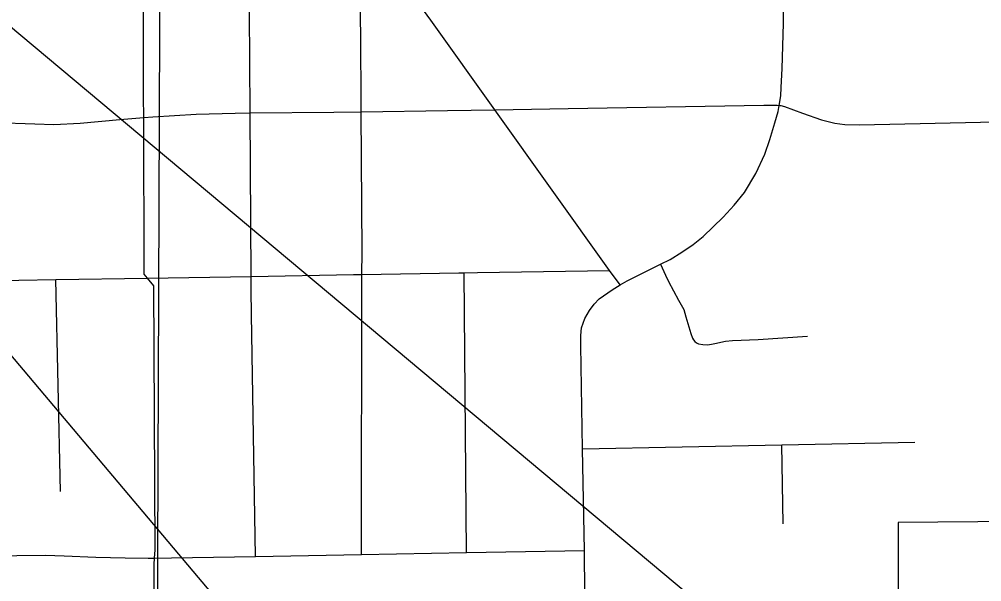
# Model space of a CAD drawing. Extents: x 0 to 34, y 0 to 22.
# Drawn here: x 6.418 to 7.041, y 16.746 to 17.11 of the extents above; entities that cross this region are included whole.
import ezdxf

# ---------------------------------------------------------------- set-up
doc = ezdxf.new("R2010")
doc.units = 0
for name, color, linetype in [('GM_X_City_Street', 7, 'Continuous'), ('GM_X_Corporation', 7, 'Continuous'), ('GM_X_County_Road', 7, 'Continuous'), ('GM_X_Section', 7, 'Continuous'), ('SH_Text', 7, 'Continuous')]:
    doc.layers.add(name, color=color, linetype=linetype)

msp = doc.modelspace()

# ---------------------------------------------------------------- linework, layer by layer
at = {"layer": 'GM_X_City_Street'}
for p, q in [((6.7072, 16.76481), (6.70586, 16.94576)), ((6.71441, 16.9459), (6.79992, 16.94732)), ((6.44455, 16.80433), (6.44154, 16.94141)), ((6.91215, 16.78332), (6.91145, 16.83451))]:
    msp.add_line(p, q, dxfattribs=at)
for points in [[(6.50575, 16.68343), (6.50528, 16.73918), (6.50512, 16.75702), (6.5054, 16.7612), (6.50575, 16.76652), (6.50514, 16.89608), (6.50494, 16.9374), (6.50084, 16.94239), (6.49877, 16.9449), (6.49839, 17.04626), (6.49834, 17.05958), (6.4982, 17.18149), (6.49822, 17.18665), (6.49846, 17.27312)], [(6.57067, 16.76235), (6.56819, 16.9189), (6.56794, 16.93456), (6.56789, 16.94349), (6.56727, 17.04918), (6.56649, 17.18062), (6.5663, 17.18812), (6.56407, 17.2744)], [(6.80665, 16.93791), (6.79992, 16.94732), (6.72564, 17.05126), (6.68429, 17.10911), (6.67482, 17.12213), (6.63893, 17.17148), (6.62598, 17.18929), (6.56407, 17.2744)], [(6.63881, 17.10572), (6.63851, 17.15627), (6.63813, 17.16378), (6.6381, 17.16578), (6.63823, 17.16778), (6.63893, 17.17148)], [(6.63931, 16.76358), (6.63965, 16.94467), (6.63968, 16.95919), (6.63915, 17.04995), (6.63882, 17.10385), (6.63881, 17.10572)], [(6.4026, 17.04294), (6.42803, 17.04219), (6.44017, 17.04161), (6.45723, 17.04263), (6.483, 17.04492), (6.49839, 17.04626), (6.50421, 17.04676), (6.53226, 17.04833), (6.55766, 17.04909), (6.56727, 17.04918), (6.62138, 17.04967), (6.63915, 17.04995), (6.69495, 17.05079), (6.72564, 17.05126), (6.77308, 17.05198), (6.89974, 17.05428), (6.90825, 17.0542), (6.90972, 17.05405), (6.91072, 17.05395), (6.91303, 17.05335), (6.92485, 17.04897), (6.93707, 17.04483), (6.94561, 17.0426), (6.95225, 17.0418), (6.96174, 17.04156), (7.01066, 17.04268), (7.1377, 17.04539)], [(6.83277, 16.9513), (6.83599, 16.94432), (6.83794, 16.94018), (6.84456, 16.92812), (6.84805, 16.9221), (6.84926, 16.91719), (6.85244, 16.9066), (6.85362, 16.90358), (6.85421, 16.9025), (6.85508, 16.90133), (6.85617, 16.90046), (6.85746, 16.89984), (6.86034, 16.89935), (6.8632, 16.89927), (6.86582, 16.89955), (6.86808, 16.9), (6.87488, 16.90162), (6.87943, 16.90207), (6.89611, 16.9027), (6.92795, 16.90471)], [(6.03948, 16.93562), (6.10023, 16.93649), (6.18811, 16.93773), (6.27927, 16.93904), (6.28314, 16.9391), (6.36683, 16.94029), (6.41765, 16.94102), (6.44154, 16.94141), (6.50084, 16.94239), (6.56789, 16.94349), (6.63414, 16.94458), (6.63965, 16.94467), (6.7024, 16.94571), (6.70586, 16.94576), (6.71441, 16.9459)], [(6.78241, 16.83186), (6.91145, 16.83451), (6.99754, 16.83627)], [(6.28291, 16.76012), (6.41628, 16.76289), (6.43486, 16.76317), (6.44701, 16.76259), (6.4675, 16.76177), (6.48648, 16.7613), (6.50128, 16.76114), (6.5054, 16.7612), (6.51644, 16.76137), (6.57067, 16.76235), (6.63931, 16.76358), (6.7072, 16.76481), (6.7836, 16.76618)]]:
    msp.add_lwpolyline(points, dxfattribs=at)
at = {"layer": 'GM_X_Corporation'}
msp.add_lwpolyline([(7.4761, 16.78838), (6.98676, 16.78431), (6.98637, 16.59262), (6.81586, 16.59295), (6.81533, 16.33151), (6.72461, 16.33157), (6.72463, 16.3528), (6.57279, 16.34913), (6.56106, 16.36501), (6.499, 16.33994), (6.49612, 16.45095), (6.46944, 16.47921), (6.45326, 16.46716), (6.43411, 16.45621), (6.40996, 16.44898)], dxfattribs=at)
at = {"layer": 'GM_X_County_Road'}
for points in [[(6.7836, 16.76618), (6.78241, 16.83186), (6.78121, 16.89882), (6.78126, 16.90526), (6.78182, 16.91016), (6.78276, 16.91327), (6.7839, 16.91612), (6.7869, 16.92129), (6.78996, 16.92558), (6.79323, 16.92899), (6.80148, 16.93481), (6.80665, 16.93791), (6.81123, 16.94066), (6.83277, 16.9513), (6.83903, 16.95439), (6.8467, 16.95915), (6.854, 16.96401), (6.86038, 16.96916), (6.87332, 16.98187), (6.88049, 16.98958), (6.8872, 16.99767), (6.89458, 17.00993), (6.90029, 17.02253), (6.9037, 17.03207), (6.90694, 17.04275), (6.90896, 17.05019), (6.90972, 17.05405), (6.91062, 17.06022), (6.91095, 17.06566), (6.91157, 17.07795), (6.91247, 17.10711), (6.91273, 17.12281)], [(6.78429, 16.72252), (6.78374, 16.75816), (6.7836, 16.76618)]]:
    msp.add_lwpolyline(points, dxfattribs=at)
at = {"layer": 'GM_X_Section'}
msp.add_lwpolyline([(6.40013, 17.27363), (6.50929, 17.27491), (6.50532, 16.25085), (5.54684, 16.2132), (5.54015, 17.2602)], close=True, dxfattribs=at)
at = {"layer": 'SH_Text'}
msp.add_lwpolyline([(5.80408, 17.61429), (7.05063, 16.57056), (7.05063, 16.13557)], close=True, dxfattribs=at)

doc.saveas('drawing.dxf')
